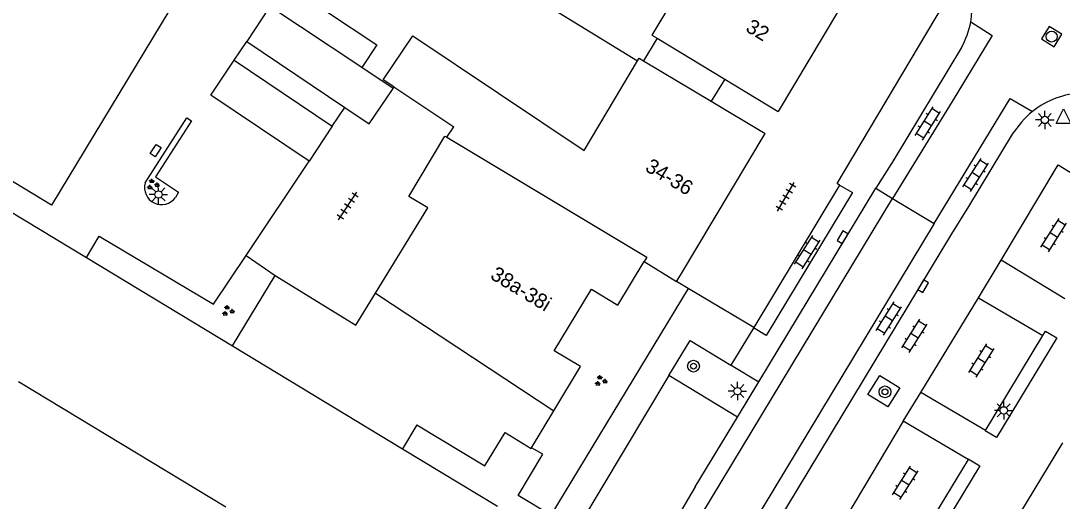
# Model space of a CAD drawing. Extents: x 136000 to 141014, y 402000 to 403500.
# Drawn here: x 137770.7 to 137841.5, y 402372.9 to 402405.5 of the extents above; entities that cross this region are included whole.
import ezdxf

# ---------------------------------------------------------------- set-up
doc = ezdxf.new("R2010")
doc.units = 0
for name, color, linetype in [('gg-afsc-erfafscheiding', 7, 'Continuous'), ('gg-afsc-muur', 7, 'Continuous'), ('gg-anno-huisnummerreeks BGT', 7, 'Continuous'), ('gg-bbg-bijgebouw', 7, 'Continuous'), ('gg-bbg-gedigitaliseerde bebouwing', 7, 'Continuous'), ('gg-bbg-hoofdgebouw', 7, 'Continuous'), ('gg-bbg-luifel en loopbrug', 7, 'Continuous'), ('gg-bbg-tussenscheiding', 7, 'Continuous'), ('gg-knt-verharding', 7, 'Continuous'), ('gg-knt-verharding nz', 7, 'Continuous'), ('gt-grn-weggrens', 7, 'Continuous'), ('gt-symb-boom', 7, 'Continuous'), ('gt-symb-groenvak', 7, 'Continuous'), ('gt-symb-klinker verharding', 7, 'Continuous'), ('gt-symb-kolk', 7, 'Continuous'), ('gt-symb-kolk center center', 7, 'Continuous'), ('gt-symb-lichtmast', 7, 'Continuous'), ('gt-symb-rioolschacht', 7, 'Continuous'), ('gt-symb-tegel verharding', 7, 'Continuous'), ('gt-symb-waterafsluiter', 7, 'Continuous')]:
    doc.layers.add(name, color=color, linetype=linetype)

# ---------------------------------------------------------------- blocks, each defined once
blk = doc.blocks.new('gt0-LMAST')
at = {"layer": 'gt-symb-lichtmast'}
for p, q in [((-0.182, 0.173), (-0.447, 0.438)), ((-0.005, 0.246), (-0.005, 0.621)), ((0.172, 0.173), (0.437, 0.438)), ((-0.255, -0.004), (-0.63, -0.004)), ((-0.182, -0.181), (-0.447, -0.446)), ((-0.005, -0.254), (-0.005, -0.629)), ((0.437, -0.446), (0.172, -0.181)), ((0.245, -0.004), (0.62, -0.004))]:
    blk.add_line(p, q, dxfattribs=at)
blk.add_circle((-0.005, -0.004), 0.25, dxfattribs=at)
blk = doc.blocks.new('gt0-KL1')
at = {"layer": 'gt-symb-klinker verharding'}
for p, q in [((-1.15, 0.3), (1.15, 0.3)), ((-1, -0.3), (-1, 0.3)), ((-0.5, 0.3), (-0.5, 0.45)), ((0, -0.3), (0, 0.3)), ((0.5, 0.3), (0.5, 0.45)), ((1, -0.3), (1, 0.3)), ((-1.15, -0.3), (1.15, -0.3)), ((-0.5, -0.45), (-0.5, -0.3)), ((0.5, -0.45), (0.5, -0.3))]:
    blk.add_line(p, q, dxfattribs=at)
blk = doc.blocks.new('gt0-BOOM')
at = {"layer": 'gt-symb-boom'}
for radius in [0.4, 0.2]:
    blk.add_circle((0, 0), radius, dxfattribs=at)
blk = doc.blocks.new('gt0-GRVAK')
at = {"layer": 'gt-symb-groenvak'}
for p, q in [((-0.11, 0.189), (-0.228, 0.24)), ((-0.182, 0.153), (0.088, 0.153)), ((-0.091, 0.211), (-0.156, 0.322)), ((-0.047, 0.214), (-0.047, 0.393)), ((-0.004, 0.211), (0.061, 0.322)), ((0.015, 0.189), (0.133, 0.24)), ((0.262, -0.052), (0.197, 0.059)), ((0.305, -0.049), (0.305, 0.13)), ((0.349, -0.052), (0.414, 0.059)), ((-0.245, -0.228), (-0.363, -0.177)), ((-0.318, -0.264), (-0.047, -0.264)), ((-0.226, -0.206), (-0.291, -0.095)), ((-0.183, -0.203), (-0.183, -0.024)), ((-0.139, -0.206), (-0.074, -0.095)), ((-0.12, -0.228), (-0.002, -0.177)), ((0.243, -0.074), (0.125, -0.023)), ((0.17, -0.11), (0.441, -0.11)), ((0.368, -0.074), (0.486, -0.023))]:
    blk.add_line(p, q, dxfattribs=at)
blk = doc.blocks.new('gt0-TEG1')
at = {"layer": 'gt-symb-tegel verharding'}
for p, q in [((-1.125, 0), (1.125, 0)), ((-0.9, -0.25), (-0.9, 0.25)), ((-0.45, -0.25), (-0.45, 0.25)), ((0, -0.25), (0, 0.25)), ((0.45, -0.25), (0.45, 0.25)), ((0.9, -0.25), (0.9, 0.25))]:
    blk.add_line(p, q, dxfattribs=at)
blk = doc.blocks.new('gt0-KOLKCC')
at = {"layer": 'gt-symb-kolk center center'}
blk.add_lwpolyline([(-0.375, 0.2), (0.375, 0.2), (0.375, -0.2), (-0.375, -0.2)], close=True, dxfattribs=at)
blk = doc.blocks.new('gt0-RS')
at = {"layer": 'gt-symb-rioolschacht'}
blk.add_lwpolyline([(-0.5, -0.5), (0.5, -0.5), (0.5, 0.5), (-0.5, 0.5)], close=True, dxfattribs=at)
blk.add_circle((0, 0), 0.375, dxfattribs=at)
blk = doc.blocks.new('gt0-KOLK')
at = {"layer": 'gt-symb-kolk'}
blk.add_lwpolyline([(0, 0), (0.375, 0), (0.375, 0.4), (-0.375, 0.4), (-0.375, 0), (0, 0)], dxfattribs=at)
blk = doc.blocks.new('gt0-WAFSL')
at = {"layer": 'gt-symb-waterafsluiter'}
for p, q in [((-0.5, -0.333), (0, 0.667)), ((0, 0.667), (0.5, -0.333)), ((0.5, -0.333), (-0.5, -0.333))]:
    blk.add_line(p, q, dxfattribs=at)

msp = doc.modelspace()

# ---------------------------------------------------------------- linework, layer by layer
at = {"layer": 'gg-afsc-erfafscheiding'}
for p, q in [((137796.019, 402400.938), (137796.077, 402401.057)), ((137820.559, 402384.693), (137819.009, 402382.125))]:
    msp.add_line(p, q, dxfattribs=at)
at = {"layer": 'gg-afsc-muur'}
msp.add_lwpolyline([(137800.116, 402418.89), (137796.254, 402412.901), (137812.656, 402402.829)], dxfattribs=at)
at = {"layer": 'gg-bbg-bijgebouw'}
for p, q in [((137787.591, 402406.451), (137786.063, 402404.142)), ((137786.063, 402404.142), (137792.73, 402399.66)), ((137785.213, 402402.865), (137791.873, 402398.381)), ((137796.019, 402400.938), (137793.882, 402402.363)), ((137791.873, 402398.381), (137790.309, 402396.006)), ((137785.088, 402383.433), (137787.987, 402388.22)), ((137805.447, 402376.504), (137806.961, 402379.017)), ((137797.63, 402378.07), (137796.654, 402376.438))]:
    msp.add_line(p, q, dxfattribs=at)
for points in [[(137793.882, 402402.363), (137787.641, 402406.526), (137787.591, 402406.451)], [(137790.309, 402396.006), (137783.624, 402400.492), (137785.213, 402402.865)], [(137792.73, 402399.66), (137794.401, 402398.536), (137796.019, 402400.938)], [(137787.987, 402388.22), (137793.49, 402384.848), (137794.813, 402387.012)], [(137797.63, 402378.07), (137802.26, 402375.26), (137803.64, 402377.53), (137805.42, 402376.46), (137805.447, 402376.504)]]:
    msp.add_lwpolyline(points, dxfattribs=at)
at = {"layer": 'gg-bbg-gedigitaliseerde bebouwing'}
for p, q in [((137813.983, 402404.364), (137818.586, 402401.588)), ((137813.062, 402402.837), (137817.673, 402400.076)), ((137796.077, 402401.057), (137795.353, 402401.542)), ((137818.586, 402401.588), (137822.23, 402399.39)), ((137817.673, 402400.076), (137821.34, 402397.88))]:
    msp.add_line(p, q, dxfattribs=at)
for points in [[(137817.72, 402411.38), (137813.633, 402404.575), (137813.983, 402404.364)], [(137795.353, 402401.542), (137797.352, 402404.526), (137809.018, 402396.721), (137812.656, 402402.829)], [(137812.656, 402402.829), (137812.767, 402403.014), (137813.062, 402402.837)]]:
    msp.add_lwpolyline(points, dxfattribs=at)
at = {"layer": 'gg-bbg-hoofdgebouw'}
for p, q in [((137796.077, 402401.057), (137800.148, 402398.33)), ((137799.686, 402397.64), (137800.148, 402398.33)), ((137815.576, 402388.254), (137821.34, 402397.88)), ((137775.147, 402389.446), (137785.088, 402383.433)), ((137813.11, 402389.18), (137815.31, 402387.81)), ((137815.31, 402387.81), (137815.576, 402388.254)), ((137784.635, 402372.452), (137770.522, 402380.986)), ((137796.654, 402376.438), (137803.123, 402372.527)), ((137841.57, 402376.84), (137835.81, 402367.32))]:
    msp.add_line(p, q, dxfattribs=at)
for points in [[(137793.466, 402427.229), (137772.764, 402393.017), (137766.508, 402396.802), (137765.569, 402395.239), (137775.147, 402389.446)], [(137817.72, 402411.38), (137826.32, 402406.25), (137822.23, 402399.39)], [(137794.813, 402387.012), (137798.374, 402392.835), (137797.081, 402393.606), (137799.541, 402397.706), (137799.686, 402397.64)], [(137806.961, 402379.017), (137808.77, 402382.02), (137806.97, 402383.1), (137809.51, 402387.29), (137811.31, 402386.21), (137813.11, 402389.18)]]:
    msp.add_lwpolyline(points, dxfattribs=at)
at = {"layer": 'gg-bbg-luifel en loopbrug'}
for p, q in [((137785.213, 402402.865), (137786.063, 402404.142)), ((137813.983, 402404.364), (137813.062, 402402.837)), ((137818.586, 402401.588), (137817.673, 402400.076)), ((137791.873, 402398.381), (137792.73, 402399.66))]:
    msp.add_line(p, q, dxfattribs=at)
msp.add_lwpolyline([(137788.063, 402408.483), (137794.916, 402403.913), (137793.882, 402402.363)], dxfattribs=at)
at = {"layer": 'gg-bbg-tussenscheiding'}
for p, q in [((137794.813, 402387.012), (137806.961, 402379.017)), ((137785.088, 402383.433), (137796.654, 402376.438))]:
    msp.add_line(p, q, dxfattribs=at)
msp.add_lwpolyline([(137799.686, 402397.64), (137813.289, 402389.478), (137813.11, 402389.18)], dxfattribs=at)
at = {"layer": 'gg-knt-verharding'}
for p, q in [((137786.017, 402389.58), (137790.309, 402396.006)), ((137826.403, 402394.379), (137820.559, 402384.693)), ((137820.9, 402380.984), (137828.859, 402394.16)), ((137828.859, 402394.16), (137830.013, 402393.465)), ((137830.013, 402393.465), (137832.847, 402391.759)), ((137834.01, 402391.062), (137812.542, 402355.496)), ((137786.017, 402389.58), (137787.987, 402388.22)), ((137816.089, 402387.345), (137815.31, 402387.81)), ((137820.559, 402384.693), (137816.089, 402387.345)), ((137836.325, 402377.686), (137840.229, 402384.139)), ((137819.009, 402382.125), (137819.014, 402382.122)), ((137819.014, 402382.122), (137820.9, 402380.984)), ((137819.455, 402378.588), (137814.783, 402381.407)), ((137819.455, 402378.588), (137820.9, 402380.984)), ((137816.583, 402373.834), (137819.455, 402378.588)), ((137835.143, 402375.712), (137831.305, 402369.367))]:
    msp.add_line(p, q, dxfattribs=at)
for points in [[(137826.403, 402394.379), (137826.232, 402394.477), (137833.463, 402406.646), (137831.664, 402407.813)], [(137834.696, 402403.739), (137830.039, 402396.021), (137828.859, 402394.16)], [(137779.153, 402394.517), (137781.978, 402398.954), (137782.291, 402398.74), (137779.847, 402394.938), (137781.419, 402393.895), (137781.204, 402393.535)], [(137838.153, 402397.829), (137835.174, 402392.925), (137834.01, 402391.062)], [(137775.147, 402389.446), (137776.028, 402390.905), (137783.804, 402386.281), (137786.017, 402389.58)], [(137816.089, 402387.345), (137806.745, 402371.924), (137804.519, 402373.248), (137806.206, 402376.054), (137805.447, 402376.504)], [(137840.229, 402384.139), (137840.411, 402384.439), (137841.19, 402383.972), (137837.089, 402377.195), (137836.31, 402377.661), (137836.325, 402377.686)], [(137814.783, 402381.407), (137816.231, 402383.801), (137819.009, 402382.125)], [(137828.333, 402380.116), (137829.144, 402381.421), (137830.495, 402380.589), (137829.684, 402379.284), (137828.333, 402380.116)], [(137835.143, 402375.712), (137835.163, 402375.746), (137835.942, 402375.28), (137832.084, 402368.901), (137831.305, 402369.367)], [(137816.583, 402373.834), (137815.664, 402372.305), (137809.727, 402362.463)]]:
    msp.add_lwpolyline(points, dxfattribs=at)
for centre, radius, start, end in [((137828.972, 402406.381), 6.424, 351.92444, 44.83784), ((137829.72, 402406.544), 5.712, 330.58869, 349.25485), ((137843.098, 402394.921), 5.716, 91.7327, 128.66075), ((137844.155, 402393.91), 7.168, 130.21316, 146.85913), ((137780.259, 402394.194), 1.152, 163.74337, 325.08728)]:
    msp.add_arc(centre, radius, start, end, dxfattribs=at)
at = {"layer": 'gg-knt-verharding nz'}
for p, q in [((137841.721, 402386.624), (137837.388, 402389.274)), ((137831.942, 402380.264), (137835.858, 402386.709)), ((137835.858, 402386.709), (137840.229, 402384.139)), ((137814.783, 402381.407), (137805.133, 402365.295)), ((137836.325, 402377.686), (137831.942, 402380.264)), ((137830.735, 402378.312), (137826.904, 402371.869)), ((137835.143, 402375.712), (137830.735, 402378.312))]:
    msp.add_line(p, q, dxfattribs=at)
for points in [[(137835.332, 402405.479), (137836.774, 402404.554), (137834.053, 402400.061), (137830.013, 402393.465)], [(137832.847, 402391.759), (137838.014, 402400.256), (137839.527, 402399.384)], [(137837.388, 402389.274), (137841.281, 402395.756), (137845.623, 402393.07)], [(137826.403, 402394.379), (137827.273, 402393.864), (137821.405, 402384.14), (137820.538, 402384.653), (137820.559, 402384.693)], [(137770.851, 402295.247), (137784.133, 402317.27), (137806.759, 402354.967), (137830.013, 402393.465)], [(137832.847, 402391.759), (137819.617, 402369.844), (137795.312, 402329.521), (137796.711, 402328.65)]]:
    msp.add_lwpolyline(points, dxfattribs=at)
at = {"layer": 'gt-grn-weggrens'}
for p, q in [((137835.858, 402386.709), (137837.388, 402389.274)), ((137830.735, 402378.312), (137831.942, 402380.264))]:
    msp.add_line(p, q, dxfattribs=at)

# ---------------------------------------------------------------- block references
at = {"layer": 'gt-symb-boom'}
for p in [(137816.461, 402382.054), (137829.495, 402380.305)]:
    msp.add_blockref('gt0-BOOM', p, dxfattribs=at)
at = {"layer": 'gt-symb-groenvak'}
for p in [(137779.658, 402394.413), (137784.773, 402385.815), (137810.134, 402381.054)]:
    msp.add_blockref('gt0-GRVAK', p, dxfattribs=at)
at = {"layer": 'gt-symb-klinker verharding'}
for p, rotation in [((137832.407, 402398.57), 57.70905164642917), ((137835.668, 402395.059), 57.70905164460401), ((137840.975, 402390.965), 57.70905164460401), ((137824.211, 402389.803), 57.70905164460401), ((137829.756, 402385.286), 57.70905164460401), ((137831.502, 402384.109), 57.70905164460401), ((137836.056, 402382.434), 57.70905164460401), ((137830.874, 402374.113), 57.70905164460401)]:
    msp.add_blockref('gt0-KL1', p, dxfattribs=dict(at, rotation=rotation))
at = {"layer": 'gt-symb-kolk'}
for p, rotation in [((137826.777, 402390.725), 58.893692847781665), ((137831.921, 402387.6), -121.10630715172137)]:
    msp.add_blockref('gt0-KOLK', p, dxfattribs=dict(at, rotation=rotation))
at = {"layer": 'gt-symb-kolk center center', "rotation": 57.1683510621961}
msp.add_blockref('gt0-KOLKCC', (137779.859, 402396.721), dxfattribs=at)
at = {"layer": 'gt-symb-lichtmast'}
for p in [(137840.374, 402398.809), (137819.458, 402380.359), (137837.576, 402379.05)]:
    msp.add_blockref('gt0-LMAST', p, dxfattribs=at)
at = {"layer": 'gt-symb-lichtmast', "rotation": -44.35170201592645}
msp.add_blockref('gt0-LMAST', (137780.057, 402393.73), dxfattribs=at)
at = {"layer": 'gt-symb-rioolschacht', "rotation": 58.32482352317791}
msp.add_blockref('gt0-RS', (137840.834, 402404.478), dxfattribs=at)
at = {"layer": 'gt-symb-tegel verharding'}
for p, rotation in [((137822.752, 402393.569), 59.79306598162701), ((137792.931, 402392.948), 56.13505688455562)]:
    msp.add_blockref('gt0-TEG1', p, dxfattribs=dict(at, rotation=rotation))
at = {"layer": 'gt-symb-waterafsluiter'}
msp.add_blockref('gt0-WAFSL', (137841.644, 402398.897), dxfattribs=at)

# ---------------------------------------------------------------- texts
at = {"layer": 'gg-anno-huisnummerreeks BGT'}
for s, rotation, p in [('32', 329.2, (137819.943, 402404.882)), ('34-36', 329.1, (137813.103, 402395.388)), ('38a-38i', 328.8, (137802.567, 402388.048))]:
    msp.add_text(s, height=1, rotation=rotation, dxfattribs=at).set_placement(p)

doc.saveas('drawing.dxf')
